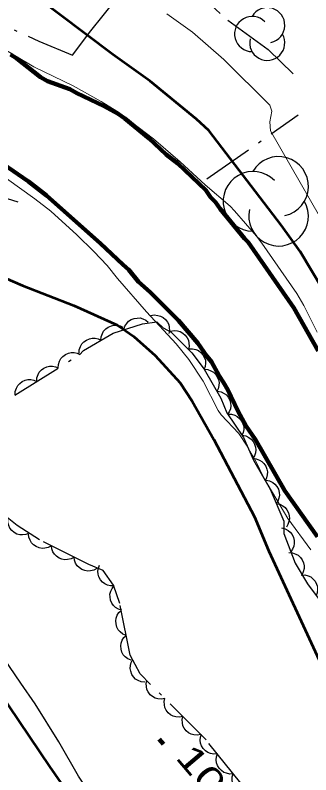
# Model space of a CAD drawing. Extents: x 386081 to 389416, y 5130568 to 5134082.
# Drawn here: x 388146.7 to 388181.5, y 5132967.4 to 5133056.8 of the extents above; entities that cross this region are included whole.
import ezdxf

# ---------------------------------------------------------------- set-up
doc = ezdxf.new("R2010")
doc.units = 0
doc.header["$LTSCALE"] = 1.2
doc.linetypes.add('DASH_DOUBLE_DOT', pattern=[9.2, 5, -1.2, 0.3, -1.2, 0.3, -1.2])
doc.linetypes.add('DOT_DASHED', pattern=[7.7, 5, -1.2, 0.3, -1.2])
for name, color, linetype, lineweight in [('1', 7, 'Continuous', 53), ('2', 7, 'Continuous', 13), ('3', 7, 'Continuous', 140), ('4', 7, 'DASH_DOUBLE_DOT', 53), ('41', 7, 'DOT_DASHED', 25), ('44', 7, 'Continuous', 25)]:
    doc.layers.add(name, color=color, linetype=linetype, lineweight=lineweight)

msp = doc.modelspace()

# ---------------------------------------------------------------- linework, layer by layer
at = {"layer": '1'}
for points in [[(388237.92, 5132965.15), (388235.04, 5132967.4), (388233.62, 5132967.88), (388231.98, 5132968.01), (388229.17, 5132968.59), (388228.19, 5132969.22), (388225.73, 5132971.19), (388211.49, 5132983.09), (388209.82, 5132985.05), (388206.9, 5132988.04), (388200.91, 5132994.78), (388199.09, 5132997.47), (388180.28, 5133029), (388178.05, 5133032.08), (388169.51, 5133043.25), (388168.03, 5133044.59), (388162.57, 5133049.09), (388158.2, 5133052.23), (388145.6, 5133061.71)], [(388145.45, 5133025.9), (388147.52, 5133024.99), (388153.58, 5133022.63), (388158.74, 5133020.32), (388160.66, 5133018.99), (388163.18, 5133016.75), (388166.12, 5133013.55), (388167.54, 5133011.38), (388170.1, 5133006.86), (388174.88, 5132997.76), (388176.58, 5132993.69), (388182.51, 5132980.88), (388183.16, 5132980.28), (388185.1, 5132979.04), (388187.12, 5132978.13), (388191.76, 5132975.67), (388193.3, 5132974.5), (388196.31, 5132972.65), (388212.09, 5132962.24)], [(388177.36, 5132924.42), (388172.65, 5132932.97), (388172.09, 5132934.83), (388170.12, 5132940.08), (388169.14, 5132941.65), (388163.82, 5132949.57), (388150.76, 5132968.34), (388133.92, 5132993.26)]]:
    msp.add_lwpolyline(points, dxfattribs=at)
at = {"layer": '2'}
for points in [[(388242.25, 5132966.23), (388238.51, 5132969.74), (388236.8, 5132970.78), (388234.47, 5132971.74), (388231.94, 5132972.42), (388228.75, 5132973.74), (388227.57, 5132974.59), (388224.64, 5132977.07), (388223.53, 5132978.45), (388219.85, 5132983.55), (388217.52, 5132986.28), (388213.36, 5132990.55), (388205.11, 5132999.54), (388203.25, 5133002.03), (388194.65, 5133014.04), (388188.26, 5133023.51), (388184.98, 5133028.94), (388176.76, 5133043.22), (388176.68, 5133044.28), (388176.94, 5133045.53), (388176.68, 5133046.26), (388171.26, 5133051.63), (388167.56, 5133054.84), (388164.57, 5133056.99)], [(388182.26, 5133019.51), (388180.7, 5133022.65), (388179.88, 5133024.05), (388175.75, 5133029.98), (388175.11, 5133030.82), (388172.54, 5133033.79), (388172, 5133034.36), (388169.07, 5133036.86), (388166.11, 5133039.59), (388162.97, 5133042.28), (388158.86, 5133045.43), (388156.83, 5133046.69), (388153.52, 5133048.51), (388148.87, 5133050.75), (388144.76, 5133053.19)], [(388144.07, 5133038.69), (388149.01, 5133035.2), (388150.86, 5133033.76), (388153.95, 5133030.96), (388155.94, 5133029.01), (388157.53, 5133027.34), (388158.72, 5133025.82), (388162.14, 5133021.91), (388165.67, 5133018.13), (388167.16, 5133016.3), (388168.85, 5133013.72), (388170.59, 5133010.26), (388170.96, 5133009.75), (388173.02, 5133007.58), (388174.03, 5133006.09), (388175.1, 5133004.22), (388176, 5133002.33), (388178.8, 5132997.55), (388181.54, 5132993.86)]]:
    msp.add_lwpolyline(points, dxfattribs=at)
at = {"layer": '3'}
msp.add_line((388163.63, 5132971.58), (388164.14, 5132970.97), dxfattribs=at)
at = {"layer": '4', "linetype": 'Continuous', "lineweight": 90}
for points in [[(388146.12, 5133052.23), (388146.85, 5133051.74), (388149.64, 5133049.55), (388150.49, 5133049.06), (388153.11, 5133048.15), (388153.96, 5133047.66), (388157.18, 5133046.14), (388158.82, 5133045.23), (388159.61, 5133044.68), (388162.46, 5133042.31), (388164.46, 5133040.42), (388165.86, 5133039.38), (388169.14, 5133036.22), (388169.69, 5133035.42), (388170.29, 5133034.81), (388170.84, 5133034.02), (388173.69, 5133030.55), (388174.12, 5133030.12), (388179.52, 5133022.38), (388182.37, 5133017.32)], [(388182.3, 5132995.4), (388178.47, 5133000.82), (388174.95, 5133006.92), (388173.92, 5133008.44), (388172.95, 5133010.15), (388171.74, 5133012.71), (388171.25, 5133013.56), (388170.71, 5133014.36), (388169.8, 5133016), (388169.25, 5133016.67), (388168.22, 5133018.2), (388165.91, 5133020.88), (388162.57, 5133024.23), (388161.23, 5133025.45), (388160.08, 5133026.85), (388159.35, 5133027.46), (388156.74, 5133029.96), (388150.36, 5133035.62), (388148.24, 5133037.27), (388145.2, 5133039.34)]]:
    msp.add_lwpolyline(points, dxfattribs=at)
at = {"layer": '41'}
msp.add_line((388169.28, 5133037.56), (388180.05, 5133045.1), dxfattribs=at)
for points in [[(388138.63, 5133081.09), (388128.39, 5133065.08), (388130.93, 5133062.95), (388135.67, 5133060.64), (388139.79, 5133058.21), (388149.47, 5133053.78), (388153.44, 5133052.14), (388155.59, 5133055.01), (388158.51, 5133058.6), (388163.16, 5133063.4), (388166.42, 5133061.1), (388171.74, 5133056.24), (388176.5, 5133052.79), (388179.45, 5133049.94)], [(388141.26, 5133036.66), (388146.97, 5133034.84)], [(388181.14, 5132920.88), (388178.72, 5132925.99), (388175.7, 5132931.95), (388167.18, 5132946.27), (388163.91, 5132951.74), (388161.37, 5132956.24), (388154.14, 5132967.22), (388151.83, 5132971.24), (388149.05, 5132975.74), (388147.35, 5132978.17), (388143.59, 5132983.64)]]:
    msp.add_lwpolyline(points, dxfattribs=at)
at = {"layer": '44', "linetype": 'DOT_DASHED'}
for points in [[(388146.65, 5133012.1), (388154.25, 5133016.85), (388154.73, 5133017.34), (388158.21, 5133019.4), (388161.68, 5133020.49), (388163.38, 5133020.73), (388164.11, 5133020), (388165.08, 5133019.52), (388167.51, 5133017.08), (388168.96, 5133015.13), (388170.9, 5133011.72), (388171.63, 5133010.02), (388173.57, 5133007.09), (388174.78, 5133004.41), (388176.72, 5133001), (388178.33, 5132997.26), (388178.33, 5132995.79), (388179.69, 5132992.3), (388181.15, 5132989.86), (388183.81, 5132986.22)], [(388173.29, 5132966.38), (388169.17, 5132971.48), (388161.42, 5132979.25), (388160.21, 5132981.44), (388159, 5132987.53), (388158.28, 5132989.72), (388157.06, 5132991.42), (388155.37, 5132992.14), (388149.55, 5132995.05), (388146.89, 5132996.75), (388144.7, 5132998.45)]]:
    msp.add_lwpolyline(points, dxfattribs=at)
at = {"layer": '44'}
for points in [[(388159.49, 5133019.8), (388159.61, 5133020.2), (388159.83, 5133020.54), (388160.05, 5133020.79), (388160.35, 5133020.98), (388160.69, 5133021.12), (388161.07, 5133021.17), (388161.39, 5133021.18), (388161.73, 5133021.08), (388162.07, 5133020.92), (388162.35, 5133020.7)], [(388162.66, 5133021.45), (388163.07, 5133021.53), (388163.48, 5133021.48), (388163.8, 5133021.41), (388164.1, 5133021.23), (388164.38, 5133020.99), (388164.61, 5133020.68), (388164.77, 5133020.4), (388164.84, 5133020.05), (388164.85, 5133019.68), (388164.78, 5133019.33)], [(388156.78, 5133018.55), (388156.81, 5133018.97), (388156.95, 5133019.35), (388157.1, 5133019.64), (388157.35, 5133019.89), (388157.65, 5133020.11), (388158.01, 5133020.25), (388158.32, 5133020.33), (388158.67, 5133020.31), (388159.04, 5133020.24), (388159.36, 5133020.08)], [(388164.99, 5133019.61), (388165.4, 5133019.69), (388165.8, 5133019.65), (388166.12, 5133019.57), (388166.43, 5133019.39), (388166.71, 5133019.15), (388166.93, 5133018.84), (388167.09, 5133018.56), (388167.16, 5133018.21), (388167.17, 5133017.84), (388167.11, 5133017.49)], [(388154.2, 5133017.03), (388154.22, 5133017.44), (388154.37, 5133017.82), (388154.52, 5133018.12), (388154.77, 5133018.37), (388155.07, 5133018.58), (388155.43, 5133018.72), (388155.74, 5133018.8), (388156.09, 5133018.79), (388156.45, 5133018.71), (388156.78, 5133018.55)], [(388167.17, 5133017.54), (388167.59, 5133017.56), (388167.98, 5133017.46), (388168.29, 5133017.33), (388168.56, 5133017.12), (388168.81, 5133016.84), (388168.98, 5133016.5), (388169.1, 5133016.19), (388169.12, 5133015.84), (388169.08, 5133015.47), (388168.96, 5133015.13)], [(388151.76, 5133015.3), (388151.78, 5133015.71), (388151.91, 5133016.1), (388152.06, 5133016.39), (388152.3, 5133016.65), (388152.6, 5133016.87), (388152.95, 5133017.02), (388153.26, 5133017.11), (388153.61, 5133017.1), (388153.98, 5133017.03), (388154.31, 5133016.89)], [(388149.22, 5133013.71), (388149.24, 5133014.12), (388149.37, 5133014.51), (388149.52, 5133014.8), (388149.76, 5133015.06), (388150.05, 5133015.28), (388150.41, 5133015.43), (388150.72, 5133015.52), (388151.07, 5133015.51), (388151.44, 5133015.44), (388151.76, 5133015.3)], [(388168.96, 5133015.13), (388169.37, 5133015.1), (388169.75, 5133014.95), (388170.04, 5133014.79), (388170.29, 5133014.54), (388170.5, 5133014.24), (388170.63, 5133013.88), (388170.71, 5133013.56), (388170.69, 5133013.21), (388170.6, 5133012.85), (388170.44, 5133012.53)], [(388146.68, 5133012.12), (388146.69, 5133012.53), (388146.82, 5133012.92), (388146.97, 5133013.21), (388147.21, 5133013.47), (388147.51, 5133013.69), (388147.86, 5133013.84), (388148.17, 5133013.93), (388148.53, 5133013.92), (388148.89, 5133013.85), (388149.22, 5133013.71)], [(388170.53, 5133012.57), (388170.94, 5133012.49), (388171.3, 5133012.3), (388171.57, 5133012.11), (388171.79, 5133011.84), (388171.97, 5133011.51), (388172.06, 5133011.14), (388172.1, 5133010.81), (388172.04, 5133010.47), (388171.91, 5133010.12), (388171.72, 5133009.81)], [(388171.75, 5133009.83), (388172.17, 5133009.83), (388172.56, 5133009.71), (388172.86, 5133009.57), (388173.12, 5133009.33), (388173.35, 5133009.04), (388173.51, 5133008.69), (388173.61, 5133008.38), (388173.61, 5133008.03), (388173.55, 5133007.67), (388173.41, 5133007.33)], [(388173.45, 5133007.36), (388173.86, 5133007.28), (388174.23, 5133007.1), (388174.5, 5133006.92), (388174.72, 5133006.64), (388174.9, 5133006.32), (388175, 5133005.95), (388175.05, 5133005.63), (388174.99, 5133005.28), (388174.87, 5133004.93), (388174.68, 5133004.62)], [(388174.67, 5133004.61), (388175.08, 5133004.58), (388175.46, 5133004.43), (388175.75, 5133004.27), (388176, 5133004.02), (388176.21, 5133003.72), (388176.34, 5133003.36), (388176.42, 5133003.04), (388176.39, 5133002.69), (388176.31, 5133002.33), (388176.15, 5133002)], [(388176.26, 5133002.06), (388176.67, 5133001.98), (388177.03, 5133001.79), (388177.3, 5133001.6), (388177.52, 5133001.33), (388177.7, 5133001), (388177.79, 5133000.63), (388177.83, 5133000.3), (388177.77, 5132999.96), (388177.64, 5132999.61), (388177.45, 5132999.3)], [(388177.45, 5132999.3), (388177.86, 5132999.23), (388178.22, 5132999.04), (388178.49, 5132998.85), (388178.71, 5132998.57), (388178.88, 5132998.24), (388178.97, 5132997.87), (388179.02, 5132997.55), (388178.95, 5132997.2), (388178.83, 5132996.85), (388178.64, 5132996.55)], [(388148.33, 5132995.83), (388147.95, 5132995.66), (388147.54, 5132995.62), (388147.21, 5132995.62), (388146.88, 5132995.73), (388146.55, 5132995.9), (388146.27, 5132996.16), (388146.05, 5132996.4), (388145.91, 5132996.73), (388145.81, 5132997.08), (388145.8, 5132997.44)], [(388150.94, 5132994.35), (388150.58, 5132994.15), (388150.18, 5132994.06), (388149.85, 5132994.03), (388149.51, 5132994.11), (388149.16, 5132994.24), (388148.85, 5132994.47), (388148.61, 5132994.69), (388148.43, 5132994.99), (388148.3, 5132995.34), (388148.26, 5132995.7)], [(388178.08, 5132996.44), (388178.48, 5132996.35), (388178.84, 5132996.14), (388179.1, 5132995.94), (388179.31, 5132995.66), (388179.47, 5132995.33), (388179.55, 5132994.95), (388179.58, 5132994.63), (388179.51, 5132994.28), (388179.37, 5132993.94), (388179.17, 5132993.64)], [(388153.62, 5132993.01), (388153.26, 5132992.81), (388152.86, 5132992.72), (388152.53, 5132992.69), (388152.19, 5132992.76), (388151.85, 5132992.9), (388151.54, 5132993.13), (388151.29, 5132993.35), (388151.12, 5132993.65), (388150.99, 5132994), (388150.94, 5132994.35)], [(388156.31, 5132991.67), (388155.94, 5132991.47), (388155.55, 5132991.38), (388155.22, 5132991.35), (388154.87, 5132991.42), (388154.53, 5132991.56), (388154.22, 5132991.79), (388153.98, 5132992), (388153.8, 5132992.31), (388153.67, 5132992.66), (388153.62, 5132993.01)], [(388178.95, 5132993.54), (388179.37, 5132993.51), (388179.75, 5132993.37), (388180.04, 5132993.22), (388180.29, 5132992.98), (388180.51, 5132992.68), (388180.65, 5132992.32), (388180.73, 5132992), (388180.72, 5132991.65), (388180.64, 5132991.29), (388180.49, 5132990.96)], [(388158.35, 5132989.62), (388157.93, 5132989.61), (388157.54, 5132989.72), (388157.23, 5132989.85), (388156.96, 5132990.07), (388156.72, 5132990.35), (388156.55, 5132990.7), (388156.44, 5132991), (388156.43, 5132991.36), (388156.48, 5132991.72), (388156.6, 5132992.06)], [(388180.39, 5132990.9), (388180.81, 5132990.91), (388181.2, 5132990.81), (388181.51, 5132990.68), (388181.78, 5132990.46), (388182.02, 5132990.18), (388182.19, 5132989.84), (388182.31, 5132989.53), (388182.33, 5132989.18), (388182.28, 5132988.81), (388182.16, 5132988.48)], [(388159.25, 5132986.76), (388158.85, 5132986.87), (388158.51, 5132987.09), (388158.26, 5132987.31), (388158.07, 5132987.6), (388157.92, 5132987.94), (388157.86, 5132988.32), (388157.85, 5132988.65), (388157.94, 5132988.99), (388158.1, 5132989.32), (388158.32, 5132989.61)], [(388159.74, 5132983.79), (388159.36, 5132983.95), (388159.05, 5132984.21), (388158.82, 5132984.46), (388158.67, 5132984.77), (388158.56, 5132985.13), (388158.55, 5132985.51), (388158.58, 5132985.83), (388158.71, 5132986.16), (388158.91, 5132986.48), (388159.16, 5132986.73)], [(388160.33, 5132980.85), (388159.94, 5132981.01), (388159.63, 5132981.27), (388159.41, 5132981.51), (388159.25, 5132981.83), (388159.15, 5132982.18), (388159.14, 5132982.57), (388159.16, 5132982.89), (388159.3, 5132983.22), (388159.49, 5132983.53), (388159.74, 5132983.79)], [(388161.95, 5132978.29), (388161.54, 5132978.32), (388161.16, 5132978.48), (388160.87, 5132978.64), (388160.63, 5132978.89), (388160.42, 5132979.2), (388160.3, 5132979.56), (388160.22, 5132979.88), (388160.25, 5132980.23), (388160.34, 5132980.59), (388160.5, 5132980.91)], [(388164.32, 5132976.35), (388163.91, 5132976.27), (388163.5, 5132976.31), (388163.18, 5132976.39), (388162.88, 5132976.57), (388162.59, 5132976.8), (388162.37, 5132977.12), (388162.21, 5132977.4), (388162.14, 5132977.75), (388162.13, 5132978.12), (388162.2, 5132978.47)], [(388166.43, 5132974.22), (388166.02, 5132974.14), (388165.62, 5132974.19), (388165.3, 5132974.26), (388165, 5132974.44), (388164.71, 5132974.68), (388164.49, 5132974.99), (388164.33, 5132975.28), (388164.26, 5132975.62), (388164.25, 5132975.99), (388164.32, 5132976.35)], [(388168.55, 5132972.1), (388168.14, 5132972.02), (388167.74, 5132972.06), (388167.42, 5132972.14), (388167.11, 5132972.32), (388166.83, 5132972.56), (388166.61, 5132972.87), (388166.45, 5132973.15), (388166.38, 5132973.5), (388166.37, 5132973.87), (388166.43, 5132974.22)], [(388170.51, 5132969.83), (388170.09, 5132969.79), (388169.69, 5132969.87), (388169.38, 5132969.99), (388169.1, 5132970.19), (388168.84, 5132970.46), (388168.65, 5132970.79), (388168.53, 5132971.09), (388168.49, 5132971.44), (388168.52, 5132971.81), (388168.62, 5132972.16)], [(388172.39, 5132967.49), (388171.98, 5132967.46), (388171.58, 5132967.54), (388171.27, 5132967.65), (388170.98, 5132967.86), (388170.73, 5132968.13), (388170.54, 5132968.46), (388170.41, 5132968.76), (388170.38, 5132969.11), (388170.4, 5132969.48), (388170.51, 5132969.83)], [(388174.3, 5132965.18), (388173.89, 5132965.13), (388173.49, 5132965.21), (388173.17, 5132965.32), (388172.89, 5132965.52), (388172.62, 5132965.78), (388172.43, 5132966.11), (388172.29, 5132966.41), (388172.25, 5132966.76), (388172.27, 5132967.13), (388172.37, 5132967.47)]]:
    msp.add_lwpolyline(points, dxfattribs=at)
for centre, radius, start, end in [((388176.386, 5133055.663), 2.072, 282.26917, 149.72626), ((388174.603, 5133054.627), 2.072, 44.11537, 269.80396), ((388176.386, 5133053.591), 2.072, 166.93686, 29.62122), ((388177.726, 5133036.675), 3.51, 282.26917, 149.72626), ((388174.707, 5133034.92), 3.51, 44.11537, 269.80396), ((388177.726, 5133033.165), 3.51, 166.93686, 29.62122)]:
    msp.add_arc(centre, radius, start, end, dxfattribs=at)

# ---------------------------------------------------------------- texts
at = {"layer": '3', "width": 1.4}
msp.add_text('10,5   ', height=3, rotation=310.294, dxfattribs=at).set_placement((388165.46, 5132969.36))

doc.saveas('drawing.dxf')
